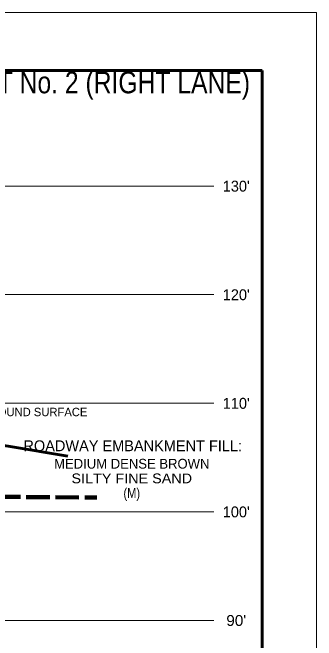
# Model space of a CAD drawing. Extents: x -76 to 974, y -1080 to -735.
# Drawn here: x 937.7 to 965.6, y -943.9 to -886.1 of the extents above; entities that cross this region are included whole.
import ezdxf
from ezdxf.enums import TextEntityAlignment as Align

# ---------------------------------------------------------------- set-up
doc = ezdxf.new("R2010")
doc.units = 0
doc.header["$LTSCALE"] = 0.36
doc.linetypes.add('LONG_DASHED', pattern=[7.5, 6, -1.5])
for name, color, linetype, lineweight in [('27', 7, 'Continuous', 40), ('28', 7, 'LONG_DASHED', 60), ('63', 7, 'Continuous', 35), ('7', 7, 'Continuous', 13)]:
    doc.layers.add(name, color=color, linetype=linetype, lineweight=lineweight)
doc.layers.add('29', color=7, linetype='Continuous')

msp = doc.modelspace()

# ---------------------------------------------------------------- linework, layer by layer
at = {"layer": '28', "lineweight": 100}
msp.add_line((936.2094, -930.7081), (945.4038, -930.7893), dxfattribs=at)
at = {"layer": '28', "linetype": 'Continuous'}
msp.add_lwpolyline([(894.7577, -926.79), (896.7577, -927.09), (900.2577, -926.13), (904.2577, -925.15), (927.7577, -925.74), (927.7577, -925.23), (931.7577, -925.24), (937.2577, -926.05), (942.7577, -926.96)], dxfattribs=at)
at = {"layer": '63', "lineweight": 13}
for p in [(855.6417, -886.1123), (965.6417, -1056.1123)]:
    msp.add_line(p, (965.6417, -886.1123), dxfattribs=at)
at = {"layer": '63', "lineweight": 60}
for q in [(860.6417, -891.4595), (960.6417, -1052.1123)]:
    msp.add_line((960.6417, -891.4595), q, dxfattribs=at)
at = {"layer": '7'}
for p, q in [((864.9092, -902.09), (956.2029, -902.09)), ((864.9092, -912.09), (956.2029, -912.09)), ((864.9092, -922.09), (956.2029, -922.09)), ((931.5077, -932.09), (956.2029, -932.09)), ((931.5077, -942.09), (956.2029, -942.09))]:
    msp.add_line(p, q, dxfattribs=at)

# ---------------------------------------------------------------- texts
at = {"layer": '27'}
msp.add_text('GROUND SURFACE', height=0.7717, dxfattribs=at).set_placement((939.6415, -923.2851), align=Align.CENTER)
at = {"layer": '29'}
for s, height, p in [('ROADWAY EMBANKMENT FILL:', 1, (948.7206, -926.5113)), ('MEDIUM DENSE BROWN', 0.9, (948.6325, -928.1145))]:
    msp.add_text(s, height=height, dxfattribs=at).set_placement(p, align=Align.CENTER)
for s, width, p in [('SILTY FINE SAND', 1.1, (948.6325, -929.4645)), ('(M)', 0.85, (948.6325, -930.8145))]:
    msp.add_text(s, height=0.9, dxfattribs=dict(at, width=width)).set_placement(p, align=Align.CENTER)
at = {"layer": '63'}
for s, height, width, p in [('GENERALIZED SUBSURFACE CROSS SECTION THROUGH END BENT No. 2 (RIGHT LANE)', 2, 0.85, (910.6417, -893.5476)), ("90'", 1, 1.05, (958.2561, -942.6008))]:
    msp.add_text(s, height=height, dxfattribs=dict(at, width=width)).set_placement(p, align=Align.CENTER)
for s, p in [("130'", (958.256, -902.6008)), ("120'", (958.256, -912.6008)), ("110'", (958.2561, -922.6008)), ("100'", (958.256, -932.6008))]:
    msp.add_text(s, height=1, dxfattribs=at).set_placement(p, align=Align.CENTER)

doc.saveas('drawing.dxf')
